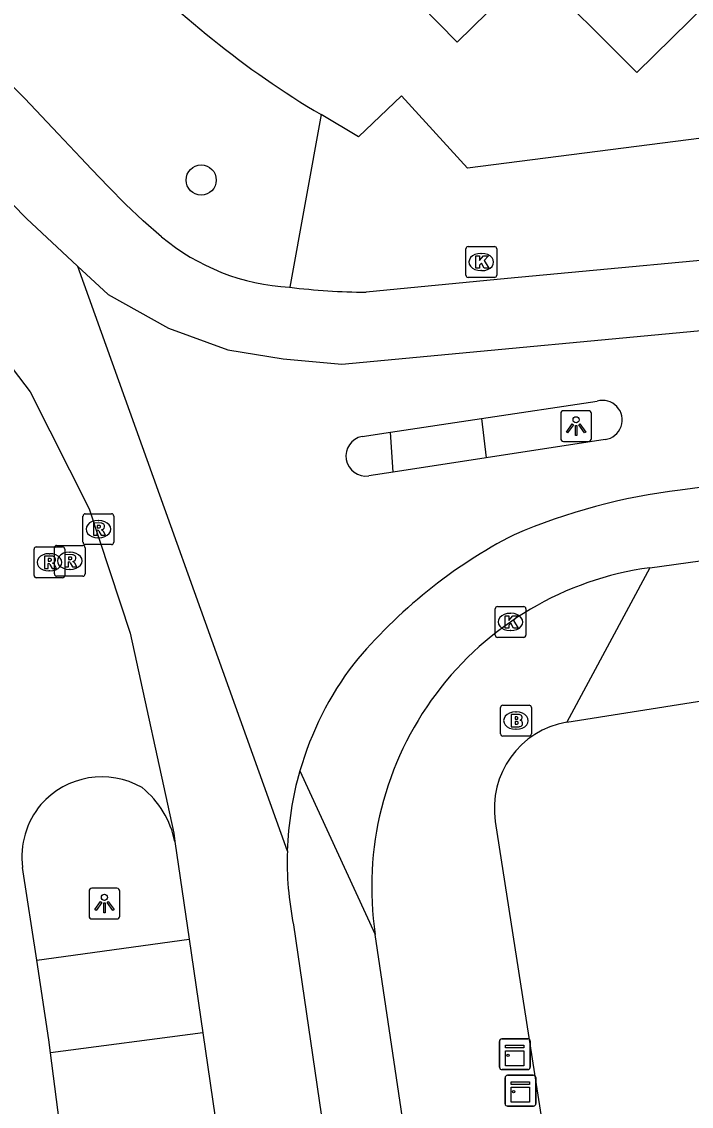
# Model space of a CAD drawing. Extents: x 158474 to 159560, y 388525 to 389605.
# Drawn here: x 159227.17 to 159248.91, y 389043.86 to 389079.07 of the extents above; entities that cross this region are included whole.
import ezdxf

# ---------------------------------------------------------------- set-up
doc = ezdxf.new("R2010")
doc.units = 0
for name, color, linetype in [('IMGEO_Boom', 7, 'Continuous'), ('IMGEO_Brandkraan', 7, 'Continuous'), ('IMGEO_Kast', 7, 'Continuous'), ('IMGEO_Kolk', 7, 'Continuous'), ('IMGEO_Lichtpunt', 7, 'Continuous'), ('IMGEO_Pand', 7, 'Continuous'), ('IMGEO_Rijbaan_lokaal_gesloten', 7, 'Continuous'), ('IMGEO_Rioolput', 7, 'Continuous'), ('IMGEO_Voetpad_open', 7, 'Continuous')]:
    doc.layers.add(name, color=color, linetype=linetype)

msp = doc.modelspace()

# ---------------------------------------------------------------- linework, layer by layer
at = {"layer": 'IMGEO_Boom'}
msp.add_circle((159232.998, 389073.926), 0.489, dxfattribs=at)
at = {"layer": 'IMGEO_Brandkraan'}
for p, q in [((159242.79, 389056.882), (159243.642, 389056.882)), ((159242.715, 389055.956), (159242.715, 389056.808)), ((159243.203, 389056.662), (159243.228, 389056.662)), ((159243.716, 389056.808), (159243.716, 389055.956)), ((159243.642, 389055.882), (159242.79, 389055.882)), ((159243.226, 389056.102), (159243.201, 389056.102))]:
    msp.add_line(p, q, dxfattribs=at)
for points in [[(159242.79, 389056.882), (159243.642, 389056.882)], [(159242.715, 389055.956), (159242.715, 389056.808)], [(159243.063, 389056.582), (159243.063, 389056.182), (159243.276, 389056.182)], [(159243.294, 389056.582), (159243.063, 389056.582)], [(159243.242, 389056.501), (159243.188, 389056.501), (159243.188, 389056.425)], [(159243.716, 389056.808), (159243.716, 389055.956)], [(159243.188, 389056.425), (159243.241, 389056.425)], [(159243.25, 389056.349), (159243.188, 389056.349), (159243.188, 389056.268)], [(159243.188, 389056.268), (159243.25, 389056.268)], [(159243.642, 389055.882), (159242.79, 389055.882)]]:
    msp.add_lwpolyline(points, dxfattribs=at)
for centre, radius, start, end in [((159242.792, 389056.806), 0.0765, 91.552, 178.448), ((159242.792, 389056.806), 0.0765, 91.552, 178.448), ((159243.64, 389056.806), 0.0765, 1.552, 88.448), ((159243.64, 389056.806), 0.0765, 1.552, 88.448), ((159243.243, 389056.463), 0.0379, 267.8285, 90.9355), ((159243.298, 389056.437), 0.145, 59.4692, 91.5367), ((159243.323, 389056.484), 0.0922, 285.5137, 58.1501), ((159243.251, 389056.308), 0.0404, 269.8759, 90.5077), ((159243.282, 389056.433), 0.251, 268.6676, 293.5347), ((159243.328, 389056.292), 0.105, 301.3115, 78.989), ((159242.792, 389055.958), 0.0765, 181.552, 268.448), ((159242.792, 389055.958), 0.0765, 181.552, 268.448), ((159243.64, 389055.958), 0.0765, 271.552, 358.448), ((159243.64, 389055.958), 0.0765, 271.552, 358.448)]:
    msp.add_arc(centre, radius, start, end, dxfattribs=at)
for centre, major_axis, ratio, start_param, end_param in [((159243.202, 389056.382), (-0.387, 0.002), 0.722429, 4.712389, 7.853982), ((159243.227, 389056.382), (-0.39, 0.002), 0.717154, 1.570796, 4.712389)]:
    msp.add_ellipse(centre, major_axis=major_axis, ratio=ratio, start_param=start_param, end_param=end_param, dxfattribs=at)
at = {"layer": 'IMGEO_Kast'}
for p, q in [((159242.68, 389045.13), (159242.68, 389045.971)), ((159242.68, 389045.971), (159242.68, 389045.13)), ((159242.755, 389046.055), (159243.596, 389046.055)), ((159243.596, 389046.055), (159242.755, 389046.055)), ((159243.68, 389045.98), (159243.68, 389045.139)), ((159243.68, 389045.139), (159243.68, 389045.98)), ((159243.605, 389045.055), (159242.764, 389045.055)), ((159242.764, 389045.055), (159243.605, 389045.055)), ((159242.937, 389044.872), (159243.778, 389044.872)), ((159243.778, 389044.872), (159242.937, 389044.872)), ((159242.862, 389043.947), (159242.862, 389044.788)), ((159242.862, 389044.788), (159242.862, 389043.947)), ((159243.862, 389044.797), (159243.862, 389043.956)), ((159243.862, 389043.956), (159243.862, 389044.797)), ((159243.787, 389043.872), (159242.946, 389043.872)), ((159242.946, 389043.872), (159243.787, 389043.872))]:
    msp.add_line(p, q, dxfattribs=at)
for points in [[(159242.875, 389045.845), (159243.475, 389045.845), (159243.475, 389045.76), (159242.875, 389045.76), (159242.875, 389045.845)], [(159242.875, 389045.67), (159243.475, 389045.67), (159243.475, 389045.181), (159242.875, 389045.181), (159242.875, 389045.67)], [(159243.057, 389044.662), (159243.657, 389044.662), (159243.657, 389044.577), (159243.057, 389044.577), (159243.057, 389044.662)], [(159243.057, 389044.487), (159243.657, 389044.487), (159243.657, 389043.998), (159243.057, 389043.998), (159243.057, 389044.487)]]:
    msp.add_lwpolyline(points, dxfattribs=at)
for centre in [(159242.959, 389045.519), (159243.141, 389044.336)]:
    msp.add_circle(centre, 0.0377, dxfattribs=at)
for centre, start, end in [((159242.758, 389045.977), 92.4484, 184.2845), ((159242.758, 389045.977), 92.4484, 184.2845), ((159243.602, 389045.977), 2.4484, 94.2845), ((159243.602, 389045.977), 2.4484, 94.2845), ((159242.758, 389045.133), 182.4484, 274.2845), ((159242.758, 389045.133), 182.4484, 274.2845), ((159242.94, 389044.794), 92.4484, 184.2845), ((159242.94, 389044.794), 92.4484, 184.2845), ((159243.602, 389045.133), 272.4484, 4.2845), ((159243.602, 389045.133), 272.4484, 4.2845), ((159243.784, 389044.794), 2.4484, 94.2845), ((159243.784, 389044.794), 2.4484, 94.2845), ((159242.94, 389043.95), 182.4484, 274.2845), ((159242.94, 389043.95), 182.4484, 274.2845), ((159243.784, 389043.95), 272.4484, 4.2845), ((159243.784, 389043.95), 272.4484, 4.2845)]:
    msp.add_arc(centre, 0.0779, start, end, dxfattribs=at)
at = {"layer": 'IMGEO_Kolk'}
for p, q in [((159241.589, 389070.84), (159241.589, 389071.692)), ((159241.664, 389071.766), (159242.516, 389071.766)), ((159242.59, 389071.692), (159242.59, 389070.84)), ((159242.077, 389071.546), (159242.102, 389071.546)), ((159242.1, 389070.986), (159242.075, 389070.986)), ((159242.516, 389070.766), (159241.664, 389070.766)), ((159242.539, 389059.158), (159242.539, 389060.01)), ((159242.614, 389060.084), (159243.466, 389060.084)), ((159243.54, 389060.01), (159243.54, 389059.158)), ((159243.027, 389059.864), (159243.052, 389059.864)), ((159243.05, 389059.304), (159243.025, 389059.304)), ((159243.466, 389059.084), (159242.614, 389059.084))]:
    msp.add_line(p, q, dxfattribs=at)
for points in [[(159241.589, 389070.84), (159241.589, 389071.692)], [(159241.664, 389071.766), (159242.516, 389071.766)], [(159242.59, 389071.692), (159242.59, 389070.84)], [(159241.91, 389071.466), (159242.033, 389071.466), (159242.033, 389071.315), (159242.163, 389071.466), (159242.327, 389071.466), (159242.181, 389071.315), (159242.334, 389071.066), (159242.182, 389071.066), (159242.097, 389071.23), (159242.033, 389071.163), (159242.033, 389071.066), (159241.91, 389071.066), (159241.91, 389071.466)], [(159242.516, 389070.766), (159241.664, 389070.766)], [(159242.539, 389059.158), (159242.539, 389060.01)], [(159242.614, 389060.084), (159243.466, 389060.084)], [(159243.54, 389060.01), (159243.54, 389059.158)], [(159242.86, 389059.784), (159242.983, 389059.784), (159242.983, 389059.633), (159243.113, 389059.784), (159243.277, 389059.784), (159243.131, 389059.633), (159243.284, 389059.384), (159243.132, 389059.384), (159243.047, 389059.548), (159242.983, 389059.481), (159242.983, 389059.384), (159242.86, 389059.384), (159242.86, 389059.784)], [(159243.466, 389059.084), (159242.614, 389059.084)]]:
    msp.add_lwpolyline(points, dxfattribs=at)
for centre, start, end in [((159241.666, 389071.69), 91.552, 178.448), ((159241.666, 389071.69), 91.552, 178.448), ((159242.514, 389071.69), 1.552, 88.448), ((159242.514, 389071.69), 1.552, 88.448), ((159241.666, 389070.842), 181.552, 268.448), ((159241.666, 389070.842), 181.552, 268.448), ((159242.514, 389070.842), 271.552, 358.448), ((159242.514, 389070.842), 271.552, 358.448), ((159242.616, 389060.008), 91.552, 178.448), ((159242.616, 389060.008), 91.552, 178.448), ((159243.464, 389060.008), 1.552, 88.448), ((159243.464, 389060.008), 1.552, 88.448), ((159242.616, 389059.16), 181.552, 268.448), ((159242.616, 389059.16), 181.552, 268.448), ((159243.464, 389059.16), 271.552, 358.448), ((159243.464, 389059.16), 271.552, 358.448)]:
    msp.add_arc(centre, 0.0765, start, end, dxfattribs=at)
for centre, major_axis, ratio, start_param, end_param in [((159242.076, 389071.266), (-0.387, 0.002), 0.722429, 4.712389, 7.853982), ((159242.101, 389071.266), (-0.39, 0.002), 0.717154, 1.570796, 4.712389), ((159243.026, 389059.584), (-0.387, 0.002), 0.722429, 4.712389, 7.853982), ((159243.051, 389059.584), (-0.39, 0.002), 0.717154, 1.570796, 4.712389)]:
    msp.add_ellipse(centre, major_axis=major_axis, ratio=ratio, start_param=start_param, end_param=end_param, dxfattribs=at)
at = {"layer": 'IMGEO_Lichtpunt'}
for p, q in [((159244.668, 389066.346), (159244.668, 389065.539)), ((159244.668, 389066.346), (159244.668, 389065.539)), ((159245.57, 389066.441), (159244.762, 389066.441)), ((159245.57, 389066.441), (159244.762, 389066.441)), ((159245.664, 389065.539), (159245.664, 389066.346)), ((159245.664, 389065.539), (159245.664, 389066.346)), ((159244.762, 389065.445), (159245.57, 389065.445)), ((159244.762, 389065.445), (159245.57, 389065.445)), ((159230.261, 389050.942), (159229.453, 389050.942)), ((159230.261, 389050.942), (159229.453, 389050.942)), ((159229.359, 389050.847), (159229.359, 389050.04)), ((159229.359, 389050.847), (159229.359, 389050.04)), ((159230.355, 389050.04), (159230.355, 389050.847)), ((159230.355, 389050.04), (159230.355, 389050.847)), ((159229.453, 389049.946), (159230.261, 389049.946)), ((159229.453, 389049.946), (159230.261, 389049.946))]:
    msp.add_line(p, q, dxfattribs=at)
for points in [[(159245.042, 389066.01), (159245.081, 389065.982), (159244.893, 389065.72), (159244.855, 389065.747), (159245.042, 389066.01)], [(159245.254, 389065.982), (159245.292, 389066.009), (159245.479, 389065.747), (159245.44, 389065.719), (159245.254, 389065.982)], [(159245.144, 389065.962), (159245.191, 389065.962), (159245.191, 389065.64), (159245.144, 389065.64), (159245.144, 389065.962)], [(159229.733, 389050.511), (159229.772, 389050.483), (159229.584, 389050.221), (159229.546, 389050.248), (159229.733, 389050.511)], [(159229.945, 389050.483), (159229.983, 389050.51), (159230.17, 389050.248), (159230.131, 389050.22), (159229.945, 389050.483)], [(159229.835, 389050.463), (159229.882, 389050.463), (159229.882, 389050.141), (159229.835, 389050.141), (159229.835, 389050.463)]]:
    msp.add_lwpolyline(points, dxfattribs=at)
for centre in [(159245.167, 389066.144), (159229.858, 389050.645)]:
    msp.add_circle(centre, 0.0994, dxfattribs=at)
for centre, start, end in [((159244.762, 389066.346), 90, 180), ((159244.762, 389066.346), 90, 180), ((159245.57, 389066.346), 0, 90), ((159245.57, 389066.346), 0, 90), ((159244.762, 389065.539), 180, 270), ((159244.762, 389065.539), 180, 270), ((159245.57, 389065.539), 270, 0), ((159245.57, 389065.539), 270, 360), ((159229.453, 389050.847), 90, 180), ((159229.453, 389050.847), 90, 180), ((159230.261, 389050.847), 0, 90), ((159230.261, 389050.847), 0, 90), ((159229.453, 389050.04), 180, 270), ((159229.453, 389050.04), 180, 270), ((159230.261, 389050.04), 270, 0), ((159230.261, 389050.04), 270, 360)]:
    msp.add_arc(centre, 0.0946, start, end, dxfattribs=at)
at = {"layer": 'IMGEO_Pand'}
for points in [[(159246.057, 389085.888), (159248.517, 389088.345), (159251.304, 389085.507), (159252.759, 389086.924), (159253.712, 389085.954), (159257.215, 389082.386), (159253.027, 389078.272), (159250.56, 389080.783), (159247.135, 389077.419), (159243.755, 389080.801)], [(159243.755, 389080.801), (159241.312, 389078.402), (159236.512, 389083.288)]]:
    msp.add_lwpolyline(points, dxfattribs=at)
at = {"layer": 'IMGEO_Rijbaan_lokaal_gesloten'}
for points in [[(159209.204, 389091.239), (159218.854, 389081.353), (159227.325, 389072.674), (159228.98, 389071.135)], [(159400.63, 389083.682), (159392.747, 389082.881), (159356.839, 389078.367), (159310.832, 389072.27), (159256.702, 389064.963), (159248.545, 389063.862)], [(159228.98, 389071.135), (159229.973, 389070.213), (159231.939, 389069.124), (159233.867, 389068.411), (159235.659, 389068.122), (159237.567, 389067.949), (159251.185, 389069.223), (159261.301, 389070.285), (159262.964, 389070.46), (159267.148, 389071.036), (159274.487, 389072.007), (159290.234, 389074.059), (159312.897, 389077.011), (159340.073, 389080.552)], [(159231.709, 389072.086), (159231.114, 389072.6), (159230.541, 389073.143), (159229.985, 389073.704), (159229.439, 389074.277), (159229.092, 389074.645), (159228.353, 389075.424), (159227.809, 389075.994), (159227.271, 389076.571), (159227.085, 389076.755), (159226.901, 389076.942), (159226.719, 389077.131)], [(159252.216, 389071.601), (159242.945, 389070.731), (159238.35, 389070.282)], [(159228.98, 389071.135), (159235.794, 389052.158)], [(159226.001, 389068.883), (159226.154, 389068.732), (159227.448, 389067.049), (159229.363, 389063.258), (159230.694, 389059.225), (159232.111, 389052.733), (159232.143, 389052.454)], [(159242.094, 389066.187), (159245.853, 389066.752)], [(159239.142, 389065.744), (159242.094, 389066.187)], [(159238.22, 389065.605), (159239.142, 389065.744)], [(159246.114, 389065.507), (159242.251, 389064.911)], [(159242.251, 389064.911), (159239.233, 389064.445)], [(159239.233, 389064.445), (159238.44, 389064.323)], [(159247.564, 389061.345), (159253.316, 389062.137)], [(159236.201, 389054.749), (159238.646, 389049.44)], [(159232.143, 389052.454), (159232.606, 389049.285)], [(159227.659, 389048.602), (159227.2, 389051.619)], [(159235.995, 389049.749), (159239.311, 389027.03), (159242.913, 389005.102), (159246.77, 388983.007), (159252.032, 388955.946), (159255.765, 388938.112), (159261.434, 388912.543), (159265.14, 388896.851), (159270.668, 388873.441), (159274.326, 388857.952), (159279.715, 388835.25)], [(159232.606, 389049.285), (159233.049, 389046.253)], [(159240.014, 389040.276), (159239.991, 389040.431), (159238.646, 389049.44)], [(159228.105, 389045.598), (159228.05, 389046.024), (159227.659, 389048.602)], [(159233.049, 389046.253), (159234.721, 389034.813), (159235.868, 389027.24), (159237.374, 389017.738), (159239.556, 389004.842), (159240.372, 389000), (159241.284, 388994.583), (159242.713, 388986.573), (159244.329, 388977.965)], [(159239.384, 388976.917), (159238.099, 388983.85), (159236.157, 388994.607), (159235.244, 389000), (159234.007, 389007.303), (159232.286, 389017.882), (159230.388, 389029.83), (159228.924, 389039.211), (159228.105, 389045.598)]]:
    msp.add_lwpolyline(points, dxfattribs=at)
for centre, radius, start, end in [((159236.26, 389077.531), 7.096, 230.1066, 266.8472), ((159238.617, 389093.289), 23.008, 263.1435, 269.3357), ((159246.026, 389066.138), 0.638, 277.9337, 105.7461), ((159238.348, 389064.967), 0.651, 101.3679, 278.1071), ((159250.855, 389044.488), 19.511, 96.8008, 113.2485), ((159250.776, 389047.617), 16.645, 117.2517, 140.3975), ((159248.992, 389050.983), 10.46, 97.845, 188.4815), ((159246.334, 389051.832), 10.544, 142.6552, 163.9383), ((159246.384, 389051.822), 10.596, 163.9634, 178.1822), ((159229.77, 389051.932), 2.624, 60.0729, 138.8687), ((159229.2, 389051.866), 3.001, 11.3025, 51.2386), ((159229.829, 389051.959), 2.651, 140.1435, 187.3728), ((159246.301, 389051.822), 10.512, 178.1673, 191.3718)]:
    msp.add_arc(centre, radius, start, end, dxfattribs=at)
at = {"layer": 'IMGEO_Rioolput'}
for p, q in [((159229.161, 389062.17), (159229.161, 389063.022)), ((159229.236, 389063.096), (159230.088, 389063.096)), ((159229.649, 389062.876), (159229.674, 389062.876)), ((159230.162, 389063.022), (159230.162, 389062.17)), ((159229.672, 389062.316), (159229.647, 389062.316)), ((159227.571, 389061.094), (159227.571, 389061.946)), ((159227.646, 389062.02), (159228.498, 389062.02)), ((159228.059, 389061.8), (159228.084, 389061.8)), ((159228.231, 389061.142), (159228.231, 389061.994)), ((159228.306, 389062.068), (159229.158, 389062.068)), ((159228.572, 389061.946), (159228.572, 389061.094)), ((159228.719, 389061.848), (159228.744, 389061.848)), ((159229.232, 389061.994), (159229.232, 389061.142)), ((159230.088, 389062.096), (159229.236, 389062.096)), ((159228.082, 389061.24), (159228.057, 389061.24)), ((159229.158, 389061.068), (159228.306, 389061.068)), ((159228.742, 389061.288), (159228.717, 389061.288)), ((159228.498, 389061.02), (159227.646, 389061.02))]:
    msp.add_line(p, q, dxfattribs=at)
for points in [[(159229.161, 389062.17), (159229.161, 389063.022)], [(159229.236, 389063.096), (159230.088, 389063.096)], [(159230.162, 389063.022), (159230.162, 389062.17)], [(159229.75, 389062.794), (159229.498, 389062.796), (159229.498, 389062.396)], [(159229.498, 389062.396), (159229.622, 389062.396), (159229.622, 389062.558), (159229.633, 389062.558)], [(159229.676, 389062.715), (159229.622, 389062.715), (159229.622, 389062.634)], [(159229.622, 389062.634), (159229.674, 389062.634)], [(159229.68, 389062.529), (159229.751, 389062.396), (159229.891, 389062.396), (159229.826, 389062.522)], [(159227.571, 389061.094), (159227.571, 389061.946)], [(159227.646, 389062.02), (159228.498, 389062.02)], [(159228.231, 389061.142), (159228.231, 389061.994)], [(159228.306, 389062.068), (159229.158, 389062.068)], [(159228.82, 389061.766), (159228.568, 389061.768), (159228.568, 389061.368)], [(159228.572, 389061.946), (159228.572, 389061.094)], [(159229.232, 389061.994), (159229.232, 389061.142)], [(159230.088, 389062.096), (159229.236, 389062.096)], [(159228.16, 389061.718), (159227.908, 389061.72), (159227.908, 389061.32)], [(159227.908, 389061.32), (159228.032, 389061.32), (159228.032, 389061.482), (159228.043, 389061.482)], [(159228.086, 389061.639), (159228.032, 389061.639), (159228.032, 389061.558)], [(159228.032, 389061.558), (159228.084, 389061.558)], [(159228.09, 389061.453), (159228.161, 389061.32), (159228.301, 389061.32), (159228.236, 389061.446)], [(159228.568, 389061.368), (159228.692, 389061.368), (159228.692, 389061.53), (159228.703, 389061.53)], [(159228.746, 389061.687), (159228.692, 389061.687), (159228.692, 389061.606)], [(159228.692, 389061.606), (159228.744, 389061.606)], [(159228.75, 389061.501), (159228.821, 389061.368), (159228.961, 389061.368), (159228.896, 389061.494)], [(159229.158, 389061.068), (159228.306, 389061.068)], [(159228.498, 389061.02), (159227.646, 389061.02)]]:
    msp.add_lwpolyline(points, dxfattribs=at)
for centre, radius, start, end in [((159229.238, 389063.02), 0.0765, 91.552, 178.448), ((159229.238, 389063.02), 0.0765, 91.552, 178.448), ((159230.086, 389063.02), 0.0765, 1.552, 88.448), ((159230.086, 389063.02), 0.0765, 1.552, 88.448), ((159229.632, 389062.505), 0.0533, 26.0293, 88.6989), ((159229.658, 389062.823), 0.19, 274.7715, 282.9687), ((159229.682, 389062.619), 0.0964, 77.0061, 93.1865), ((159229.696, 389062.676), 0.0378, 276.6634, 79.6772), ((159229.749, 389062.684), 0.109, 350.3612, 89.416), ((159229.747, 389062.684), 0.112, 277.5842, 350.9817), ((159229.731, 389062.469), 0.108, 29.5134, 73.7905), ((159229.238, 389062.172), 0.0765, 181.552, 268.448), ((159229.238, 389062.172), 0.0765, 181.552, 268.448), ((159230.086, 389062.172), 0.0765, 271.552, 358.448), ((159230.086, 389062.172), 0.0765, 271.552, 358.448), ((159227.648, 389061.944), 0.0765, 91.552, 178.448), ((159227.648, 389061.944), 0.0765, 91.552, 178.448), ((159228.308, 389061.992), 0.0765, 91.552, 178.448), ((159228.308, 389061.992), 0.0765, 91.552, 178.448), ((159228.496, 389061.944), 0.0765, 1.552, 88.448), ((159228.496, 389061.944), 0.0765, 1.552, 88.448), ((159228.819, 389061.656), 0.109, 350.3612, 89.416), ((159229.156, 389061.992), 0.0765, 1.552, 88.448), ((159229.156, 389061.992), 0.0765, 1.552, 88.448), ((159228.042, 389061.429), 0.0533, 26.0293, 88.6989), ((159228.068, 389061.747), 0.19, 274.7715, 282.9687), ((159228.092, 389061.543), 0.0964, 77.0061, 93.1865), ((159228.106, 389061.6), 0.0378, 276.6634, 79.6772), ((159228.159, 389061.608), 0.109, 350.3612, 89.416), ((159228.157, 389061.608), 0.112, 277.5842, 350.9817), ((159228.141, 389061.393), 0.108, 29.5134, 73.7905), ((159228.702, 389061.477), 0.0533, 26.0293, 88.6989), ((159228.728, 389061.795), 0.19, 274.7715, 282.9687), ((159228.752, 389061.591), 0.0964, 77.0061, 93.1865), ((159228.766, 389061.648), 0.0378, 276.6634, 79.6772), ((159228.817, 389061.656), 0.112, 277.5842, 350.9817), ((159228.801, 389061.441), 0.108, 29.5134, 73.7905), ((159227.648, 389061.096), 0.0765, 181.552, 268.448), ((159227.648, 389061.096), 0.0765, 181.552, 268.448), ((159228.308, 389061.144), 0.0765, 181.552, 268.448), ((159228.308, 389061.144), 0.0765, 181.552, 268.448), ((159228.496, 389061.096), 0.0765, 271.552, 358.448), ((159228.496, 389061.096), 0.0765, 271.552, 358.448), ((159229.156, 389061.144), 0.0765, 271.552, 358.448), ((159229.156, 389061.144), 0.0765, 271.552, 358.448)]:
    msp.add_arc(centre, radius, start, end, dxfattribs=at)
for centre, major_axis, ratio, start_param, end_param in [((159229.648, 389062.596), (-0.387, 0.002), 0.722429, 4.712389, 7.853982), ((159229.673, 389062.596), (-0.39, 0.002), 0.717154, 1.570796, 4.712389), ((159228.058, 389061.52), (-0.387, 0.002), 0.722429, 4.712389, 7.853982), ((159228.083, 389061.52), (-0.39, 0.002), 0.717154, 1.570796, 4.712389), ((159228.718, 389061.568), (-0.387, 0.002), 0.722429, 4.712389, 7.853982), ((159228.743, 389061.568), (-0.39, 0.002), 0.717154, 1.570796, 4.712389)]:
    msp.add_ellipse(centre, major_axis=major_axis, ratio=ratio, start_param=start_param, end_param=end_param, dxfattribs=at)
at = {"layer": 'IMGEO_Voetpad_open'}
for points in [[(159304.086, 389083.285), (159303.325, 389082.224), (159296.589, 389081.36), (159241.645, 389074.314), (159239.505, 389076.661), (159238.103, 389075.325), (159236.891, 389076.048)], [(159236.891, 389076.048), (159235.87, 389070.445)], [(159242.094, 389066.187), (159242.251, 389064.911)], [(159239.233, 389064.445), (159239.142, 389065.744)], [(159247.564, 389061.345), (159244.867, 389056.334)], [(159244.867, 389056.334), (159255.676, 389058.036)], [(159242.545, 389053.107), (159249.635, 389007.582), (159250.996, 389000), (159254.598, 388979.924)], [(159227.659, 389048.602), (159232.606, 389049.285)], [(159233.049, 389046.253), (159228.105, 389045.598)]]:
    msp.add_lwpolyline(points, dxfattribs=at)
for centre, radius, start, end in [((159252.057, 389101.676), 29.779, 222.8627, 239.3847), ((159245.349, 389053.538), 2.837, 99.7808, 188.7452)]:
    msp.add_arc(centre, radius, start, end, dxfattribs=at)

doc.saveas('drawing.dxf')
